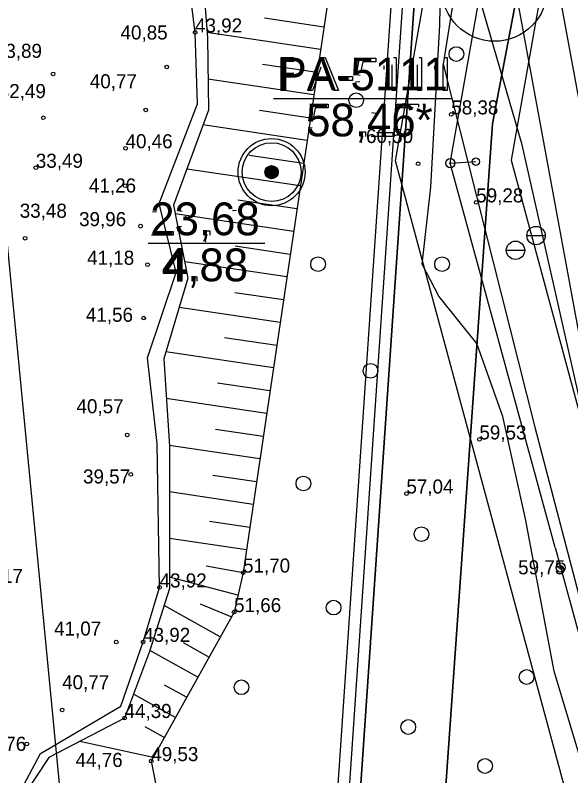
# Model space of a CAD drawing. Extents: x 700746 to 706058, y 6570320 to 6580460.
# Drawn here: x 703241.9 to 703338.6, y 6576090 to 6576222.3 of the extents above; entities that cross this region are included whole.
import ezdxf

# ---------------------------------------------------------------- set-up
doc = ezdxf.new("R2010")
doc.units = 0
for name, color, linetype in [('GEOLPUNKT', 7, 'Continuous'), ('HALJASTUS', 7, 'Continuous'), ('illumineerimisjooned', 7, 'Continuous'), ('Kaitsevöönd', 7, 'Continuous'), ('kataster', 7, 'Continuous'), ('KORGUS-EH2000', 7, 'Continuous'), ('KPOHULIIN', 7, 'Continuous'), ('Lõige', 7, 'Continuous'), ('PIIR', 7, 'Continuous'), ('Plokid', 7, 'Continuous'), ('POST', 7, 'Continuous'), ('RELJEEF', 7, 'Continuous'), ('TEE', 7, 'Continuous'), ('Tmaad_maeeraldised_kehtivad', 7, 'Continuous'), ('VEEKOGU', 7, 'Continuous'), ('VKAEV', 7, 'Continuous'), ('VTRASS', 7, 'Continuous'), ('VWX2_MV_PLOKK', 7, 'Continuous')]:
    doc.layers.add(name, color=color, linetype=linetype)

msp = doc.modelspace()

# ---------------------------------------------------------------- linework, layer by layer
at = {"layer": 'GEOLPUNKT'}
for p, q in [((703286.86, 6576207.82), (703317.77, 6576207.82)), ((703286.86, 6576207.82), (703317.77, 6576207.82)), ((703265, 6576182.67), (703285.31, 6576182.67)), ((703265, 6576182.67), (703285.31, 6576182.67))]:
    msp.add_line(p, q, dxfattribs=at)
for points in [[(703288.14, 6576209.22), (703288.14, 6576214.92), (703290.29, 6576214.92)], [(703292.83, 6576209.22), (703295.02, 6576214.92), (703295.84, 6576214.92), (703298.17, 6576209.22), (703297.31, 6576209.22), (703296.65, 6576210.94), (703294.26, 6576210.94), (703293.63, 6576209.22), (703292.83, 6576209.22)], [(703301.92, 6576211.83), (703301.26, 6576211.91), (703301.81, 6576214.84), (703304.64, 6576214.84), (703304.64, 6576214.17), (703302.37, 6576214.17), (703302.06, 6576212.64)], [(703307.74, 6576214.94), (703308.19, 6576214.94), (703308.19, 6576209.22)], [(703312.17, 6576214.94), (703312.62, 6576214.94), (703312.62, 6576209.22)], [(703316.6, 6576214.94), (703317.05, 6576214.94), (703317.05, 6576209.22)], [(703290.35, 6576214.24), (703288.9, 6576214.24), (703288.9, 6576212.21)], [(703295.1, 6576213.23), (703294.47, 6576211.55)], [(703294.47, 6576211.55), (703296.41, 6576211.55), (703295.81, 6576213.14)], [(703306.1, 6576212.83), (703306.1, 6576213.51)], [(703308.19, 6576209.22), (703307.49, 6576209.22), (703307.49, 6576213.68)], [(703310.52, 6576212.83), (703310.52, 6576213.51)], [(703312.62, 6576209.22), (703311.92, 6576209.22), (703311.92, 6576213.68)], [(703314.95, 6576212.83), (703314.95, 6576213.51)], [(703317.05, 6576209.22), (703316.35, 6576209.22), (703316.35, 6576213.68)], [(703288.9, 6576212.21), (703290.37, 6576212.21)], [(703298.4, 6576210.93), (703298.4, 6576211.63), (703300.56, 6576211.63), (703300.56, 6576210.93), (703298.4, 6576210.93)], [(703290.36, 6576211.53), (703288.9, 6576211.53), (703288.9, 6576209.22), (703288.14, 6576209.22)], [(703301.13, 6576210.71), (703301.87, 6576210.77)], [(703293.62, 6576203.83), (703292.96, 6576203.91), (703293.52, 6576206.84), (703296.35, 6576206.84), (703296.35, 6576206.17), (703294.08, 6576206.17), (703293.77, 6576204.64)], [(703308.38, 6576206.17), (703308.38, 6576206.84), (703312.07, 6576206.84), (703312.07, 6576206.3)], [(703304.66, 6576205.22), (703303.94, 6576205.29)], [(703311.17, 6576206.17), (703308.38, 6576206.17)], [(703292.84, 6576202.71), (703293.57, 6576202.77)], [(703302.07, 6576201.22), (703302.07, 6576202.01), (703302.87, 6576202.01), (703302.87, 6576201.22)], [(703302.47, 6576201.22), (703302.07, 6576201.22)], [(703307.58, 6576201.89), (703307.58, 6576201.22), (703303.81, 6576201.22)], [(703304.79, 6576201.89), (703307.58, 6576201.89)], [(703309.89, 6576201.22), (703309.17, 6576201.22)], [(703302.22, 6576200.09), (703302.02, 6576200.39)], [(703266.46, 6576188.02), (703265.74, 6576188.09)], [(703270.9, 6576188.14), (703270.2, 6576188.26)], [(703280.4, 6576188.32), (703279.71, 6576188.26)], [(703271.51, 6576186.72), (703271.59, 6576187.33)], [(703270.13, 6576185.53), (703270.83, 6576185.62)], [(703269.37, 6576184.69), (703269.37, 6576184.02), (703265.61, 6576184.02)], [(703266.58, 6576184.69), (703269.37, 6576184.69)], [(703274.93, 6576184.02), (703274.93, 6576184.81), (703275.73, 6576184.81), (703275.73, 6576184.02)], [(703275.33, 6576184.02), (703274.93, 6576184.02)], [(703275.08, 6576182.89), (703274.88, 6576183.19)], [(703270.15, 6576176.02), (703270.15, 6576177.38), (703267.68, 6576177.38), (703267.68, 6576178.03), (703270.28, 6576181.72), (703270.85, 6576181.72), (703270.85, 6576178.03), (703271.62, 6576178.03), (703271.62, 6576177.38), (703270.85, 6576177.38), (703270.85, 6576176.02), (703270.15, 6576176.02)], [(703270.15, 6576178.03), (703270.15, 6576180.6), (703268.37, 6576178.03), (703270.15, 6576178.03)], [(703272.72, 6576176.02), (703272.72, 6576176.81), (703273.51, 6576176.81), (703273.51, 6576176.02)], [(703273.11, 6576176.02), (703272.72, 6576176.02)], [(703272.87, 6576174.89), (703272.67, 6576175.19)]]:
    msp.add_lwpolyline(points, dxfattribs=at)
for radius in [5.84, 5.12, 1.15, 1.02, 0.896, 0.768, 0.64, 0.512, 0.384, 0.256, 0.128]:
    msp.add_circle((703286.5, 6576195), radius, dxfattribs=at)
at = {"layer": 'HALJASTUS'}
for centre in [(703318.67, 6576215.54), (703301.23, 6576207.51), (703294.59, 6576178.99), (703316.18, 6576178.99), (703303.72, 6576160.44), (703292.04, 6576140.84), (703312.59, 6576132.02), (703297.3, 6576119.25), (703330.9, 6576107.18), (703281.25, 6576105.4), (703310.3, 6576098.48), (703323.67, 6576091.7)]:
    msp.add_circle(centre, 1.28, dxfattribs=at)
at = {"layer": 'illumineerimisjooned'}
msp.add_lwpolyline([(703275.45, 6577071.68), (703358.03, 6576531.93), (703309.57, 6576228.79), (703291.69, 6575965.8), (703292.02, 6575933.77), (703296.8, 6575575.06), (702854, 6575511.22), (702839.23, 6575620.77), (702850.34, 6575977.31), (702784.78, 6576064.06), (702784.62, 6576095.83), (702844.43, 6576209.85), (702855.46, 6576267.3), (702846.53, 6576489.41), (702878.89, 6576547.09), (702976.89, 6576643.26), (702915.33, 6577059.56)], dxfattribs=at)
at = {"layer": 'Kaitsevöönd'}
for points in [[(703294.41, 6577068.37), (703355.65, 6576672.76), (703381.7, 6576504.41), (703381.65, 6576500.93), (703378.17, 6576481.28), (703346.05, 6576297.71), (703328.2, 6576197.08), (703364.66, 6576062.16)], [(703344.9, 6576060.57), (703308.07, 6576196.97), (703332.57, 6576335.91), (703361.8, 6576503.07), (703344.23, 6576615.3), (703332.06, 6576694.74), (703304.44, 6576872.64)]]:
    msp.add_lwpolyline(points, dxfattribs=at)
at = {"layer": 'kataster'}
msp.add_lwpolyline([(702852.27, 6575508.89), (702837.26, 6575620.73), (702848.38, 6575976.59), (702782.85, 6576063.35), (702782.57, 6576096.37), (702842.53, 6576210.56), (702853.4, 6576267.5), (702844.46, 6576489.93), (702877.29, 6576548.25), (702974.72, 6576643.9), (702913.57, 6577058.07), (702784.04, 6577102.84), (702746.48, 6577248.7), (702719.69, 6577297.36), (702713.81, 6577334.91), (703089.87, 6577211.79), (703231.53, 6577106.55), (703277.36, 6577072.83), (703360.09, 6576531.99), (703311.6, 6576228.52), (703293.62, 6575965.66), (703298.84, 6575573.29)], close=True, dxfattribs=at)
msp.add_lwpolyline([(703361.97, 6576073.22), (703340.19, 6576155.31), (703330.14, 6576199.75), (703322.48, 6576226.18), (703316.39, 6576258.52), (703360.09, 6576531.99), (703277.36, 6577072.83)], dxfattribs=at)
at = {"layer": 'KORGUS-EH2000'}
for centre in [(703273.17, 6576219.29), (703268.25, 6576213.29), (703248.45, 6576212.08), (703264.59, 6576205.81), (703317.78, 6576205.04), (703246.75, 6576204.45), (703261.07, 6576199.15), (703245.45, 6576195.75), (703312.01, 6576196.45), (703260.99, 6576192.63), (703322.13, 6576189.73), (703263.69, 6576185.6), (703243.58, 6576183.5), (703264.9, 6576178.88), (703264.23, 6576169.62), (703261.37, 6576149.29), (703322.68, 6576148.5), (703261.97, 6576142.41), (703309.97, 6576139.09), (703281.53, 6576125.34), (703336.84, 6576126.23), (703267, 6576122.75), (703279.97, 6576118.46), (703259.45, 6576113.25), (703264.13, 6576113.28), (703250.03, 6576101.45), (703260.9, 6576100.04), (703243.89, 6576095.53), (703265.55, 6576092.54)]:
    msp.add_circle(centre, 0.32, dxfattribs=at)
at = {"layer": 'KPOHULIIN'}
for points in [[(703335.89, 6576129.69), (703317.61, 6576196.56), (703334.12, 6576290.28), (703354.88, 6576408.94), (703371.63, 6576502.97), (703360.78, 6576573.5), (703348.19, 6576656.26), (703310.09, 6576902.12)], [(703335.89, 6576129.69), (703354.83, 6576060.44), (703359.66, 6575761.92), (703361.73, 6575702.19), (703367.45, 6575648.31), (703369.09, 6575627.08), (703349.4, 6575625.31), (703332.6, 6575614.36)]]:
    msp.add_lwpolyline(points, dxfattribs=at)
at = {"layer": 'Lõige'}
msp.add_lwpolyline([(703235.62, 6576231.83), (703258.61, 6575994.21)], dxfattribs=at)
at = {"layer": 'PIIR'}
msp.add_circle((703325.32, 6576226.96), 9.2, dxfattribs=at)
at = {"layer": 'Plokid'}
for points in [[(703290.64, 6576959.22), (703356.01, 6576531.94), (703307.59, 6576229.01), (703289.69, 6575965.85), (703290.02, 6575933.75), (703291.51, 6575829.64), (703294.32, 6575609.52), (703294.77, 6575576.79), (703154.76, 6575556.6), (703019.06, 6575536.97), (703053.36, 6575698.14), (703145.59, 6575981.92), (703123.04, 6576234.88), (703120.61, 6576749.6), (703011.59, 6576989.47), (702968.34, 6577084.63), (702917.3, 6577059.88)], [(703294.02, 6575933.8), (703311.73, 6576015.89), (703324.97, 6576203.4), (703382.07, 6576503.63), (703406.89, 6576414.25), (703421.79, 6576214.16), (703443.8, 6575689.35), (703467.14, 6575602.46), (703308.25, 6575608.58), (703295.51, 6575829.03)]]:
    msp.add_lwpolyline(points, dxfattribs=at)
at = {"layer": 'POST'}
msp.add_line((703317.61, 6576196.56), (703322.06, 6576196.82), dxfattribs=at)
for centre, radius in [((703317.61, 6576196.56), 0.8), ((703322.06, 6576196.82), 0.64), ((703317.61, 6576196.56), 0.0747), ((703336.84, 6576126.23), 0.8), ((703336.84, 6576126.23), 0.0747)]:
    msp.add_circle(centre, radius, dxfattribs=at)
at = {"layer": 'RELJEEF'}
for p, q in [((703285.27, 6576221.83), (703295.6, 6576220.3)), ((703295.02, 6576216.34), (703275.25, 6576219.27)), ((703284.9, 6576213.8), (703294.43, 6576212.39)), ((703293.84, 6576208.43), (703275.42, 6576211.16)), ((703284.37, 6576205.79), (703293.26, 6576204.47)), ((703292.67, 6576200.52), (703274.55, 6576203.2)), ((703282.61, 6576197.96), (703292.08, 6576196.56)), ((703291.5, 6576192.6), (703271.72, 6576195.53)), ((703280.61, 6576190.17), (703290.91, 6576188.65)), ((703290.33, 6576184.69), (703269.71, 6576187.74)), ((703280.14, 6576182.16), (703289.74, 6576180.73)), ((703289.15, 6576176.78), (703271.38, 6576179.41)), ((703280.07, 6576174.08), (703288.57, 6576172.82)), ((703287.98, 6576168.86), (703270.4, 6576171.47)), ((703278.32, 6576166.25), (703287.4, 6576164.91)), ((703286.81, 6576160.95), (703268.07, 6576163.72)), ((703277.06, 6576158.35), (703286.22, 6576156.99)), ((703285.64, 6576153.04), (703268.16, 6576155.62)), ((703276.74, 6576150.31), (703285.05, 6576149.08)), ((703284.46, 6576145.12), (703268.69, 6576147.46)), ((703276.29, 6576142.29), (703283.88, 6576141.17)), ((703283.29, 6576137.21), (703268.7, 6576139.37)), ((703275.71, 6576134.29), (703282.71, 6576133.25)), ((703282.12, 6576129.29), (703268.71, 6576131.28)), ((703275.12, 6576126.54), (703281.53, 6576125.34)), ((703280.65, 6576121.44), (703268.71, 6576124.57)), ((703277.57, 6576114.14), (703267.77, 6576119.59)), ((703274.06, 6576119.93), (703279.51, 6576117.63)), ((703271.08, 6576113.17), (703275.62, 6576110.64)), ((703273.68, 6576107.15), (703265.31, 6576111.8)), ((703267.82, 6576105.83), (703271.73, 6576103.65)), ((703269.79, 6576100.16), (703262.48, 6576104.22)), ((703264.45, 6576098.55), (703267.84, 6576096.66)), ((703265.9, 6576093.16), (703253.09, 6576095.98))]:
    msp.add_line(p, q, dxfattribs=at)
for points in [[(703290.63, 6576796.53), (703294.18, 6576752.74), (703301.26, 6576735.92), (703310.06, 6576699.51), (703308, 6576689.73), (703309.22, 6576677.55), (703319.19, 6576654.75), (703329.82, 6576561.84), (703330.05, 6576553.02), (703327.91, 6576515.52), (703314.12, 6576455.74), (703313.17, 6576416.87), (703317.14, 6576393.59), (703321.81, 6576369.95), (703317.51, 6576328.08), (703300.91, 6576256.13), (703281.53, 6576125.34), (703279.97, 6576118.46), (703265.55, 6576092.54), (703268.13, 6576079.38)], [(703303.38, 6576364.56), (703303.35, 6576342.85), (703301.7, 6576333.77), (703290.11, 6576283.87), (703279.89, 6576260.74), (703274.06, 6576234.76), (703275.32, 6576218.35), (703275.49, 6576205.75), (703269.41, 6576189.26), (703271.94, 6576176.58), (703267.72, 6576162.54), (703268.7, 6576147.32), (703268.71, 6576122.58), (703265.25, 6576111.59), (703260.9, 6576100.04), (703247.69, 6576093.18), (703243.06, 6576086.17)], [(703343.84, 6576081.11), (703335.7, 6576108.2), (703330.71, 6576134.71), (703326.75, 6576152.5), (703322.22, 6576165.18), (703315.6, 6576173.43), (703312.69, 6576179.01), (703314.2, 6576192.38), (703315.77, 6576220.64), (703316.34, 6576247.26)]]:
    msp.add_lwpolyline(points, dxfattribs=at)
at = {"layer": 'TEE'}
for points in [[(703352.19, 6576141.74), (703333.89, 6576240.91), (703343.28, 6576291), (703349.94, 6576325.8), (703355.47, 6576356.51), (703364.51, 6576409.39), (703371.49, 6576445.79), (703377.05, 6576478.47), (703380.32, 6576501.7), (703378.7, 6576535.4), (703372.61, 6576579.28), (703366.54, 6576617.95), (703359.6, 6576660.21), (703326.86, 6576887.21), (703316.48, 6576960.36), (703310.76, 6576994.71), (703303.15, 6577040.42), (703296.06, 6577071.1), (703290.16, 6577081.59), (703186.34, 6577164.98)], [(703345.4, 6576137.9), (703327.1, 6576237.07), (703336.56, 6576290.12), (703343.25, 6576326.51), (703348.81, 6576358.13), (703358.18, 6576409.8), (703364.65, 6576448.18), (703369.91, 6576476.49), (703373.71, 6576502.52), (703371.54, 6576534.25), (703365.82, 6576575.44), (703359.75, 6576614.11), (703352.81, 6576656.37), (703320.07, 6576883.37), (703309.69, 6576956.52), (703303.97, 6576990.87), (703296.36, 6577036.58), (703289.27, 6577067.26), (703283.37, 6577077.75), (703179.55, 6577161.14)]]:
    msp.add_lwpolyline(points, dxfattribs=at)
at = {"layer": 'Tmaad_maeeraldised_kehtivad'}
msp.add_lwpolyline([(703277.3, 6577072.8), (703360.06, 6576531.93), (703311.56, 6576228.56), (703293.69, 6575965.74), (703294.02, 6575933.8), (703298.82, 6575573.33), (702852.29, 6575508.95), (702837.23, 6575620.66), (702848.32, 6575976.66), (702782.78, 6576063.39), (702782.61, 6576096.32), (702842.53, 6576210.52), (702853.45, 6576267.45), (702844.51, 6576489.89), (702877.28, 6576548.31), (702974.76, 6576643.97), (702913.53, 6577058.07)], dxfattribs=at)
at = {"layer": 'VEEKOGU'}
msp.add_lwpolyline([(703242.36, 6576086.56), (703246.24, 6576093.9), (703260.25, 6576102.13), (703264.13, 6576113.28), (703267, 6576122.75), (703266.58, 6576147.78), (703264.89, 6576162.72), (703269.88, 6576177.55), (703266.92, 6576189.55), (703273.59, 6576206.89), (703273.17, 6576219.29), (703271.14, 6576235.47), (703277.19, 6576259.24), (703286.39, 6576279.26), (703289.1, 6576285.7), (703295.9, 6576312.55), (703297.89, 6576329.27), (703299.86, 6576335.18), (703301.76, 6576342.75), (703301.78, 6576365.92)], dxfattribs=at)
msp.add_lwpolyline([(703242.36, 6576086.56), (703246.24, 6576093.9), (703260.25, 6576102.13), (703264.13, 6576113.28), (703267, 6576122.75), (703266.58, 6576147.78), (703264.89, 6576162.72), (703269.88, 6576177.55), (703266.92, 6576189.55), (703273.59, 6576206.89), (703273.17, 6576219.29), (703271.14, 6576235.47), (703277.19, 6576259.24), (703286.39, 6576279.26), (703289.1, 6576285.7), (703295.9, 6576312.55), (703297.89, 6576329.27), (703299.86, 6576335.18), (703301.76, 6576342.75), (703301.78, 6576365.92)], dxfattribs=at)
at = {"layer": 'VKAEV'}
for p, q in [((703330.94, 6576183.97), (703334.14, 6576183.97)), ((703327.37, 6576181.4), (703330.57, 6576181.4))]:
    msp.add_line(p, q, dxfattribs=at)
for centre in [(703332.54, 6576183.97), (703328.97, 6576181.4)]:
    msp.add_circle(centre, 1.6, dxfattribs=at)
at = {"layer": 'VTRASS'}
for points in [[(703383.92, 6576537.61), (703365.97, 6576507.97), (703351.39, 6576433.02), (703345.21, 6576395.16), (703316.4, 6576213.76)], [(703316.4, 6576213.76), (703332.34, 6576150.65), (703344.67, 6576103.5), (703358.89, 6576048.78)]]:
    msp.add_lwpolyline(points, dxfattribs=at)
at = {"layer": 'VWX2_MV_PLOKK'}
for points in [[(703044.07, 6577449.05), (703125.37, 6577441.7), (703167.08, 6577172.26), (703170.22, 6577152.1), (703231.53, 6577106.55), (703277.36, 6577072.83), (703360.09, 6576531.99), (703311.6, 6576228.52), (703293.62, 6575965.66), (703294.04, 6575933.77), (703295.43, 6575829.7), (703298.36, 6575609.6), (703298.84, 6575573.29), (703155.29, 6575552.59), (703145.59, 6575981.92), (703123.04, 6576234.88), (703120.61, 6576749.6), (703011.59, 6576989.47), (703015.74, 6577110.88), (702996.73, 6577210.32)], [(703170.54, 6577151.86), (703296.17, 6577067.83), (703382.07, 6576503.63), (703324.97, 6576203.4), (703311.73, 6576015.89), (703294.04, 6575933.77), (703293.62, 6575965.66), (703311.6, 6576228.52), (703360.09, 6576531.99), (703277.36, 6577072.83), (703231.53, 6577106.55)], [(703443.86, 6575689.39), (703467.13, 6575602.53), (703308.24, 6575608.65), (703295.44, 6575828.99), (703294.04, 6575933.77), (703311.73, 6576015.89), (703324.97, 6576203.33), (703382.07, 6576503.63), (703406.94, 6576414.24), (703421.77, 6576214.18)]]:
    msp.add_lwpolyline(points, close=True, dxfattribs=at)
msp.add_lwpolyline([(703187.67, 6576999.67), (703190.39, 6576656.32), (703340.88, 6576657.54), (703360.09, 6576531.99), (703311.6, 6576228.52), (703293.62, 6575965.66), (703294.04, 6575933.77), (703295.43, 6575829.7), (703298.36, 6575609.6), (703298.84, 6575573.29), (703155.29, 6575552.59), (703018.17, 6575532.81), (703053.36, 6575698.14), (703145.59, 6575981.92), (703123.04, 6576234.88), (703120.61, 6576749.6), (703011.59, 6576989.47)], dxfattribs=at)
msp.add_lwpolyline([(703187.67, 6576999.67), (703190.39, 6576656.32), (703340.88, 6576657.54), (703360.09, 6576531.99), (703311.6, 6576228.52), (703293.62, 6575965.66), (703294.04, 6575933.77), (703295.43, 6575829.7), (703298.36, 6575609.6), (703298.84, 6575573.29), (703155.29, 6575552.59), (703018.17, 6575532.81), (703053.36, 6575698.14), (703145.59, 6575981.92), (703123.04, 6576234.88), (703120.61, 6576749.6), (703011.59, 6576989.47)], dxfattribs=at)

# ---------------------------------------------------------------- texts
at = {"layer": 'GEOLPUNKT'}
for s, p in [('PA-5111', (703287.53, 6576209.22)), ('58,46*', (703292.51, 6576201.22)), ('23,68', (703265.37, 6576184.02)), ('4,88', (703267.58, 6576176.02))]:
    msp.add_text(s, height=5.7, dxfattribs=at).set_placement(p)
at = {"layer": 'KORGUS-EH2000'}
for s, p in [('43,92 ', (703273.17, 6576219.29)), ('40,85 ', (703260.2, 6576218.07)), ('33,89 ', (703238.32, 6576214.87)), ('40,77 ', (703254.85, 6576209.58)), ('32,49 ', (703239, 6576207.87)), ('58,38 ', (703317.78, 6576205.04)), ('60,50 ', (703302.94, 6576200.06)), ('40,46 ', (703261.07, 6576199.15)), ('33,49 ', (703245.45, 6576195.75)), ('41,26 ', (703254.7, 6576191.45)), ('59,28 ', (703322.13, 6576189.73)), ('33,48 ', (703242.65, 6576187.06)), ('39,96 ', (703252.98, 6576185.6)), ('41,18 ', (703254.38, 6576178.88)), ('41,56 ', (703254.17, 6576168.97)), ('40,57 ', (703252.53, 6576153.05)), ('59,53 ', (703322.68, 6576148.5)), ('39,57 ', (703253.67, 6576140.84)), ('57,04 ', (703309.97, 6576139.09)), ('51,70 ', (703281.53, 6576125.34)), ('59,75 ', (703329.43, 6576125.04)), ('34,17 ', (703235, 6576123.54)), ('43,92 ', (703267, 6576122.75)), ('51,66 ', (703279.97, 6576118.46)), ('41,07 ', (703248.63, 6576114.38)), ('43,92 ', (703264.13, 6576113.28)), ('40,77 ', (703250.03, 6576105.04)), ('44,39 ', (703260.9, 6576100.04)), ('40,76 ', (703235.58, 6576094.33)), ('44,76 ', (703252.37, 6576091.53)), ('49,53 ', (703265.55, 6576092.54))]:
    msp.add_text(s, height=2.45, dxfattribs=at).set_placement(p)

doc.saveas('drawing.dxf')
